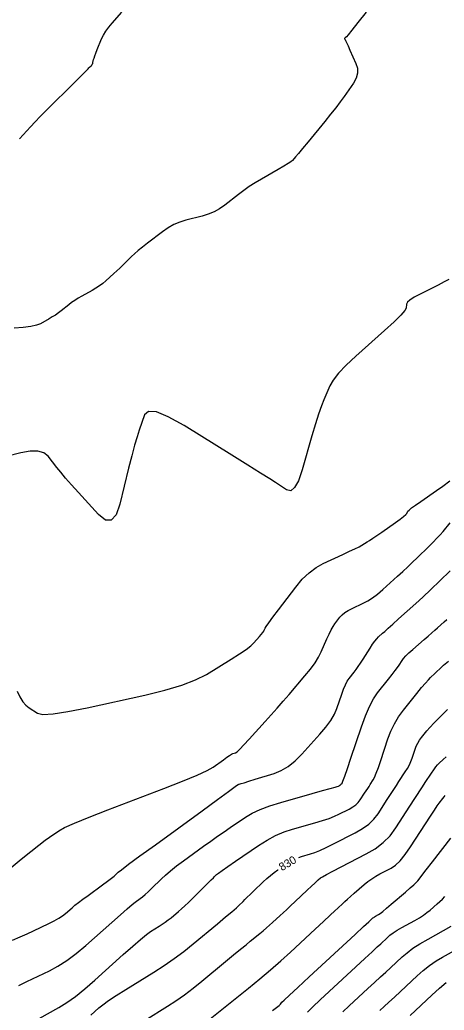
# Model space of a CAD drawing. Extents: x 2082232 to 2083549, y 592624 to 593832.
# Drawn here: x 2083438.8 to 2083475.9, y 592981.5 to 593068.1 of the extents above; entities that cross this region are included whole.
import ezdxf

# ---------------------------------------------------------------- set-up
doc = ezdxf.new("R2010")
doc.units = 0
doc.layers.add('DT_X_Contour_Major', color=7, linetype='Continuous')
doc.layers.add('DT_X_Contour_Minor', color=7, linetype='Continuous')

msp = doc.modelspace()

# ---------------------------------------------------------------- linework, layer by layer
at = {"layer": 'DT_X_Contour_Major'}
for points in [[(2083438.542, 593009.401), (2083438.796, 593008.897), (2083439.057, 593008.486), (2083439.323, 593008.169), (2083439.596, 593007.946), (2083440.33, 593007.477), (2083440.807, 593007.374), (2083441.688, 593007.419), (2083442.973, 593007.612), (2083444.661, 593007.951), (2083449.701, 593009.053), (2083451.456, 593009.477), (2083452.941, 593009.921), (2083454.157, 593010.387), (2083455.103, 593010.874), (2083457.267, 593012.2), (2083458, 593012.661), (2083458.575, 593013.051), (2083458.992, 593013.369), (2083459.252, 593013.616), (2083459.735, 593014.178), (2083459.896, 593014.371), (2083460.02, 593014.527), (2083460.106, 593014.648), (2083460.154, 593014.732), (2083460.23, 593014.909), (2083460.325, 593015.06), (2083460.554, 593015.379), (2083460.916, 593015.867), (2083461.411, 593016.523), (2083462.909, 593018.499), (2083463.481, 593019.184), (2083464.073, 593019.758), (2083464.685, 593020.22), (2083465.318, 593020.572), (2083467.031, 593021.36), (2083467.615, 593021.633), (2083468.084, 593021.858), (2083468.438, 593022.035), (2083468.675, 593022.166), (2083469.155, 593022.452), (2083469.369, 593022.586), (2083469.651, 593022.773), (2083470.002, 593023.013), (2083470.42, 593023.307), (2083471.628, 593024.161), (2083472.029, 593024.45), (2083472.327, 593024.677), (2083472.52, 593024.842), (2083472.61, 593024.944), (2083472.713, 593025.132), (2083472.811, 593025.239), (2083473.031, 593025.417), (2083473.371, 593025.667), (2083473.832, 593025.989), (2083475.222, 593026.942), (2083475.773, 593027.331), (2083476.381, 593027.782)], [(2083463.164, 592994.867), (2083463.406, 592994.948), (2083464.211, 592995.175), (2083464.563, 592995.294), (2083465.015, 592995.482), (2083465.567, 592995.737), (2083466.219, 592996.061), (2083468.09, 592997.014), (2083468.742, 592997.386), (2083469.294, 592997.785), (2083469.747, 592998.212), (2083470.101, 592998.668), (2083470.911, 592999.919), (2083471.202, 593000.369), (2083471.713, 593001.157), (2083471.931, 593001.494), (2083472.481, 593002.344), (2083472.674, 593002.658), (2083472.838, 593002.965), (2083472.975, 593003.264), (2083473.084, 593003.555), (2083473.339, 593004.32), (2083473.445, 593004.599), (2083473.573, 593004.863), (2083473.722, 593005.112), (2083473.893, 593005.346), (2083474.378, 593005.95), (2083474.628, 593006.236), (2083475.012, 593006.641), (2083475.532, 593007.165), (2083476.187, 593007.809)], [(2083444.994, 592981.079), (2083445.693, 592981.709), (2083446.037, 592981.987), (2083446.545, 592982.349), (2083447.217, 592982.794), (2083448.054, 592983.323), (2083450.503, 592984.845), (2083451.406, 592985.426), (2083452.28, 592986.031), (2083453.123, 592986.657), (2083453.936, 592987.306), (2083456.065, 592989.067), (2083456.78, 592989.662), (2083457.33, 592990.125), (2083457.715, 592990.458), (2083457.934, 592990.66), (2083458.299, 592991.025), (2083458.458, 592991.183), (2083458.664, 592991.384), (2083458.916, 592991.627), (2083459.213, 592991.914), (2083460.069, 592992.735), (2083460.389, 592993.031), (2083460.707, 592993.304), (2083461.023, 592993.553), (2083461.338, 592993.779), (2083461.365, 592993.797)], [(2083467.028, 592981.374), (2083467.586, 592981.896), (2083469.211, 592983.397), (2083469.792, 592983.934), (2083470.316, 592984.418), (2083470.782, 592984.851), (2083471.191, 592985.232), (2083472.206, 592986.179), (2083472.634, 592986.543), (2083473.155, 592986.924), (2083473.769, 592987.322), (2083474.477, 592987.737), (2083476.49, 592988.868)]]:
    msp.add_lwpolyline(points, dxfattribs=at)
at = {"layer": 'DT_X_Contour_Minor'}
for points in [[(2083469.058, 593068.757), (2083468.338, 593067.847), (2083467.812, 593067.188), (2083467.48, 593066.779), (2083467.342, 593066.621), (2083467.232, 593066.532), (2083467.197, 593066.501), (2083467.178, 593066.472), (2083467.173, 593066.446), (2083467.182, 593066.423), (2083467.226, 593066.365), (2083467.265, 593066.292), (2083467.348, 593066.115), (2083467.476, 593065.834), (2083467.647, 593065.451), (2083468.165, 593064.289), (2083468.297, 593063.854), (2083468.304, 593063.419), (2083468.187, 593062.984), (2083467.945, 593062.549), (2083467.135, 593061.391), (2083466.801, 593060.928), (2083466.407, 593060.409), (2083465.954, 593059.832), (2083465.44, 593059.198), (2083463.99, 593057.432), (2083463.506, 593056.844), (2083463.143, 593056.404), (2083462.9, 593056.114), (2083462.777, 593055.971), (2083462.611, 593055.79), (2083462.487, 593055.691), (2083462.24, 593055.528), (2083461.871, 593055.303), (2083461.379, 593055.015), (2083459.902, 593054.163), (2083459.362, 593053.84), (2083458.848, 593053.509), (2083458.361, 593053.171), (2083457.899, 593052.825), (2083456.705, 593051.894), (2083456.246, 593051.572), (2083455.765, 593051.304), (2083455.261, 593051.09), (2083454.734, 593050.93), (2083453.301, 593050.576), (2083452.77, 593050.414), (2083452.252, 593050.192), (2083451.747, 593049.911), (2083451.255, 593049.57), (2083449.96, 593048.581), (2083449.508, 593048.23), (2083449.123, 593047.916), (2083448.806, 593047.642), (2083448.556, 593047.405), (2083447.979, 593046.825), (2083447.757, 593046.606), (2083447.522, 593046.381), (2083447.275, 593046.152), (2083447.015, 593045.917), (2083446.306, 593045.286), (2083446.031, 593045.056), (2083445.74, 593044.838), (2083445.432, 593044.633), (2083445.107, 593044.44), (2083444.218, 593043.943), (2083443.896, 593043.756), (2083443.595, 593043.566), (2083443.316, 593043.374), (2083443.06, 593043.18), (2083442.404, 593042.66), (2083442.153, 593042.469), (2083441.894, 593042.288), (2083441.625, 593042.116), (2083441.347, 593041.953), (2083440.594, 593041.53), (2083440.239, 593041.387), (2083439.738, 593041.272), (2083439.092, 593041.186), (2083438.301, 593041.129)], [(2083438.752, 593057.688), (2083439.724, 593058.752), (2083440.114, 593059.171), (2083440.556, 593059.631), (2083441.05, 593060.131), (2083441.595, 593060.673), (2083443.118, 593062.17), (2083443.627, 593062.672), (2083444.013, 593063.053), (2083444.275, 593063.315), (2083444.413, 593063.457), (2083444.617, 593063.674), (2083444.691, 593063.752), (2083444.759, 593063.823), (2083444.823, 593063.887), (2083444.881, 593063.944), (2083445.028, 593064.085), (2083445.079, 593064.143), (2083445.121, 593064.211), (2083445.155, 593064.288), (2083445.18, 593064.376), (2083445.235, 593064.622), (2083445.271, 593064.746), (2083445.337, 593064.934), (2083445.433, 593065.184), (2083445.56, 593065.498), (2083445.937, 593066.418), (2083446.1, 593066.764), (2083446.308, 593067.112), (2083446.559, 593067.462), (2083446.854, 593067.814), (2083447.698, 593068.756)], [(2083476.287, 593045.394), (2083475.883, 593045.178), (2083475.355, 593044.907), (2083473.782, 593044.111), (2083473.265, 593043.834), (2083472.894, 593043.597), (2083472.669, 593043.403), (2083472.59, 593043.249), (2083472.574, 593042.896), (2083472.45, 593042.675), (2083472.093, 593042.276), (2083471.5, 593041.699), (2083470.673, 593040.945), (2083468.154, 593038.697), (2083467.304, 593037.902), (2083466.64, 593037.204), (2083466.165, 593036.602), (2083465.877, 593036.097), (2083465.359, 593034.878), (2083465.149, 593034.338), (2083464.907, 593033.634), (2083464.633, 593032.764), (2083464.328, 593031.73), (2083463.471, 593028.751), (2083463.145, 593027.803), (2083462.81, 593027.195), (2083462.464, 593026.926), (2083462.109, 593026.996), (2083461.148, 593027.635), (2083460.638, 593027.965), (2083459.828, 593028.476), (2083458.719, 593029.169), (2083457.309, 593030.043), (2083453.152, 593032.615), (2083451.766, 593033.397), (2083450.726, 593033.814), (2083450.032, 593033.866), (2083449.685, 593033.554), (2083449.219, 593032.233), (2083449.03, 593031.652), (2083448.814, 593030.902), (2083448.57, 593029.981), (2083448.298, 593028.89), (2083447.537, 593025.753), (2083447.205, 593024.813), (2083446.782, 593024.348), (2083446.266, 593024.358), (2083445.658, 593024.841), (2083443.913, 593026.764), (2083443.305, 593027.441), (2083442.788, 593028.031), (2083442.362, 593028.535), (2083442.027, 593028.952), (2083441.256, 593029.947), (2083440.89, 593030.245), (2083440.37, 593030.394), (2083439.696, 593030.392), (2083438.869, 593030.241), (2083436.458, 593029.637)], [(2083436.428, 592992.673), (2083438.904, 592994.707), (2083439.755, 592995.4), (2083440.451, 592995.955), (2083440.991, 592996.371), (2083441.377, 592996.649), (2083442.199, 592997.205), (2083442.698, 592997.475), (2083443.578, 592997.868), (2083444.838, 592998.384), (2083446.48, 592999.023), (2083451.364, 593000.891), (2083453.009, 593001.534), (2083454.278, 593002.062), (2083455.173, 593002.475), (2083455.692, 593002.773), (2083456.578, 593003.414), (2083456.88, 593003.628), (2083457.119, 593003.788), (2083457.297, 593003.895), (2083457.412, 593003.948), (2083457.638, 593004.018), (2083457.777, 593004.112), (2083458.025, 593004.344), (2083458.382, 593004.714), (2083458.847, 593005.22), (2083460.234, 593006.753), (2083460.755, 593007.333), (2083461.276, 593007.921), (2083461.798, 593008.517), (2083462.32, 593009.122), (2083463.715, 593010.747), (2083464.196, 593011.334), (2083464.593, 593011.878), (2083464.907, 593012.378), (2083465.136, 593012.834), (2083465.635, 593013.992), (2083465.819, 593014.4), (2083465.998, 593014.752), (2083466.17, 593015.05), (2083466.337, 593015.293), (2083466.774, 593015.869), (2083466.963, 593016.079), (2083467.203, 593016.277), (2083467.494, 593016.464), (2083467.836, 593016.638), (2083468.816, 593017.089), (2083469.197, 593017.292), (2083469.607, 593017.559), (2083470.045, 593017.893), (2083470.512, 593018.292), (2083471.794, 593019.445), (2083472.263, 593019.87), (2083472.707, 593020.281), (2083473.127, 593020.678), (2083473.523, 593021.061), (2083474.545, 593022.064), (2083474.91, 593022.427), (2083475.239, 593022.766), (2083475.531, 593023.081), (2083475.785, 593023.37), (2083476.416, 593024.109)], [(2083438.138, 592987.643), (2083438.824, 592987.929), (2083439.438, 592988.197), (2083439.981, 592988.448), (2083441.332, 592989.092), (2083441.802, 592989.328), (2083442.2, 592989.551), (2083442.526, 592989.762), (2083442.78, 592989.96), (2083443.359, 592990.473), (2083443.609, 592990.685), (2083443.924, 592990.936), (2083444.305, 592991.226), (2083444.751, 592991.555), (2083446.028, 592992.485), (2083446.458, 592992.801), (2083446.79, 592993.051), (2083447.025, 592993.235), (2083447.161, 592993.354), (2083447.394, 592993.583), (2083447.663, 592993.797), (2083448.292, 592994.269), (2083449.283, 592994.997), (2083450.636, 592995.983), (2083454.724, 592998.955), (2083456.067, 592999.931), (2083457.031, 593000.631), (2083457.615, 593001.056), (2083457.82, 593001.204), (2083457.861, 593001.232), (2083457.879, 593001.242), (2083457.9, 593001.252), (2083457.925, 593001.261), (2083457.954, 593001.27), (2083458.037, 593001.294), (2083458.143, 593001.326), (2083458.397, 593001.404), (2083458.8, 593001.528), (2083459.352, 593001.699), (2083461.022, 593002.216), (2083461.644, 593002.467), (2083462.255, 593002.831), (2083462.857, 593003.31), (2083463.448, 593003.901), (2083465.013, 593005.632), (2083465.546, 593006.259), (2083465.972, 593006.842), (2083466.291, 593007.383), (2083466.503, 593007.88), (2083466.924, 593009.147), (2083467.083, 593009.588), (2083467.244, 593009.963), (2083467.407, 593010.27), (2083467.571, 593010.51), (2083468.014, 593011.06), (2083468.187, 593011.287), (2083468.376, 593011.553), (2083468.58, 593011.858), (2083468.799, 593012.203), (2083469.403, 593013.175), (2083469.618, 593013.509), (2083469.812, 593013.781), (2083469.983, 593013.993), (2083470.132, 593014.144), (2083470.5, 593014.465), (2083470.691, 593014.633), (2083470.988, 593014.898), (2083471.392, 593015.259), (2083471.901, 593015.716), (2083473.4, 593017.065), (2083474.01, 593017.622), (2083474.714, 593018.284), (2083475.513, 593019.05), (2083476.407, 593019.921)], [(2083438.699, 592983.676), (2083439.395, 592984.026), (2083441.367, 592984.967), (2083442.121, 592985.37), (2083442.902, 592985.873), (2083443.711, 592986.476), (2083444.548, 592987.18), (2083446.817, 592989.19), (2083447.582, 592989.865), (2083448.179, 592990.383), (2083448.605, 592990.744), (2083448.862, 592990.948), (2083449.321, 592991.281), (2083449.511, 592991.43), (2083449.739, 592991.626), (2083450.003, 592991.87), (2083450.305, 592992.161), (2083451.159, 592992.999), (2083451.521, 592993.333), (2083451.966, 592993.708), (2083452.494, 592994.122), (2083453.105, 592994.576), (2083454.844, 592995.84), (2083455.478, 592996.298), (2083456.076, 592996.724), (2083456.637, 592997.118), (2083457.163, 592997.48), (2083458.515, 592998.403), (2083459.087, 592998.742), (2083459.792, 592999.067), (2083460.628, 592999.379), (2083461.595, 592999.677), (2083464.351, 593000.454), (2083465.261, 593000.711), (2083465.925, 593000.899), (2083466.343, 593001.018), (2083466.515, 593001.067), (2083466.645, 593001.107), (2083466.693, 593001.127), (2083466.741, 593001.155), (2083466.787, 593001.192), (2083466.833, 593001.239), (2083466.955, 593001.373), (2083467.038, 593001.546), (2083467.195, 593001.966), (2083467.427, 593002.63), (2083467.733, 593003.541), (2083468.649, 593006.296), (2083468.995, 593007.256), (2083469.345, 593008.07), (2083469.699, 593008.738), (2083470.058, 593009.26), (2083471.02, 593010.458), (2083471.348, 593010.871), (2083471.61, 593011.21), (2083471.806, 593011.477), (2083471.937, 593011.67), (2083472.197, 593012.089), (2083472.329, 593012.267), (2083472.53, 593012.487), (2083472.799, 593012.748), (2083473.137, 593013.052), (2083474.13, 593013.917), (2083474.483, 593014.225), (2083474.796, 593014.499), (2083475.068, 593014.741), (2083475.301, 593014.949), (2083475.869, 593015.459), (2083476.112, 593015.682)], [(2083440.466, 592980.775), (2083442.206, 592981.756), (2083442.892, 592982.181), (2083443.646, 592982.723), (2083444.466, 592983.38), (2083445.354, 592984.154), (2083447.81, 592986.371), (2083448.652, 592987.12), (2083449.333, 592987.705), (2083449.853, 592988.125), (2083450.214, 592988.382), (2083450.962, 592988.847), (2083451.238, 592989.025), (2083451.505, 592989.209), (2083451.763, 592989.401), (2083452.011, 592989.599), (2083452.662, 592990.137), (2083452.922, 592990.361), (2083453.217, 592990.629), (2083453.546, 592990.942), (2083453.909, 592991.3), (2083454.923, 592992.314), (2083455.264, 592992.654), (2083455.526, 592992.915), (2083455.71, 592993.097), (2083455.815, 592993.2), (2083455.991, 592993.37), (2083456.144, 592993.49), (2083456.468, 592993.723), (2083456.966, 592994.069), (2083457.636, 592994.528), (2083459.653, 592995.904), (2083460.406, 592996.381), (2083461.151, 592996.781), (2083461.89, 592997.102), (2083462.621, 592997.347), (2083464.562, 592997.894), (2083465.241, 592998.095), (2083465.822, 592998.287), (2083466.304, 592998.471), (2083466.689, 592998.646), (2083467.583, 592999.102), (2083467.895, 592999.28), (2083468.159, 592999.471), (2083468.375, 592999.675), (2083468.544, 592999.892), (2083468.931, 593000.49), (2083469.199, 593000.903), (2083469.315, 593001.082), (2083469.419, 593001.243), (2083469.682, 593001.65), (2083469.797, 593001.87), (2083469.946, 593002.228), (2083470.129, 593002.724), (2083470.345, 593003.356), (2083470.967, 593005.226), (2083471.226, 593005.908), (2083471.539, 593006.554), (2083471.904, 593007.163), (2083472.322, 593007.734), (2083473.507, 593009.21), (2083473.914, 593009.711), (2083474.245, 593010.108), (2083474.499, 593010.402), (2083474.679, 593010.591), (2083475.055, 593010.958), (2083475.236, 593011.128), (2083475.496, 593011.363), (2083475.836, 593011.663), (2083476.255, 593012.028)], [(2083449.737, 592980.652), (2083451.691, 592981.866), (2083452.429, 592982.344), (2083453.176, 592982.868), (2083453.934, 592983.438), (2083454.701, 592984.054), (2083456.76, 592985.757), (2083457.475, 592986.348), (2083458.075, 592986.841), (2083458.559, 592987.238), (2083458.928, 592987.538), (2083459.759, 592988.209), (2083460.063, 592988.458), (2083460.351, 592988.701), (2083460.623, 592988.939), (2083460.879, 592989.171), (2083461.541, 592989.783), (2083461.808, 592990.032), (2083462.115, 592990.318), (2083462.46, 592990.642), (2083462.844, 592991.003), (2083463.92, 592992.017), (2083464.283, 592992.358), (2083464.562, 592992.619), (2083464.76, 592992.802), (2083464.875, 592992.905), (2083465.071, 592993.076), (2083465.239, 592993.185), (2083465.595, 592993.383), (2083466.14, 592993.671), (2083466.873, 592994.048), (2083469.078, 592995.172), (2083469.86, 592995.63), (2083470.55, 592996.161), (2083471.149, 592996.765), (2083471.657, 592997.443), (2083472.89, 592999.347), (2083473.32, 593000.011), (2083473.987, 593001.041), (2083474.224, 593001.407), (2083474.77, 593002.25), (2083474.966, 593002.541), (2083475.144, 593002.782), (2083475.305, 593002.973), (2083475.449, 593003.114), (2083475.808, 593003.424), (2083476.064, 593003.657)], [(2083455.148, 592980.515), (2083458.769, 592983.438), (2083459.765, 592984.254), (2083460.709, 592985.052), (2083461.601, 592985.832), (2083462.441, 592986.594), (2083464.611, 592988.603), (2083465.344, 592989.282), (2083465.916, 592989.812), (2083466.326, 592990.193), (2083466.574, 592990.425), (2083467.021, 592990.846), (2083467.208, 592991.02), (2083467.436, 592991.225), (2083467.703, 592991.462), (2083468.01, 592991.731), (2083468.881, 592992.489), (2083469.212, 592992.761), (2083469.554, 592993.009), (2083469.905, 592993.232), (2083470.265, 592993.43), (2083471.241, 592993.927), (2083471.621, 592994.184), (2083472.032, 592994.582), (2083472.472, 592995.12), (2083472.943, 592995.8), (2083474.238, 592997.8), (2083474.678, 592998.475), (2083475.026, 592999.001), (2083475.283, 592999.378), (2083475.448, 592999.606), (2083475.766, 593000.015), (2083475.877, 593000.156), (2083475.974, 593000.272)], [(2083460.87, 592981.499), (2083461.22, 592981.757), (2083461.451, 592981.937), (2083461.563, 592982.039), (2083461.704, 592982.207), (2083461.892, 592982.394), (2083462.351, 592982.826), (2083463.08, 592983.505), (2083464.08, 592984.43), (2083468.105, 592988.146), (2083468.833, 592988.818), (2083469.288, 592989.239), (2083469.472, 592989.409), (2083469.601, 592989.529), (2083469.655, 592989.575), (2083469.721, 592989.623), (2083469.798, 592989.674), (2083469.888, 592989.726), (2083470.143, 592989.869), (2083470.284, 592989.966), (2083470.519, 592990.15), (2083470.845, 592990.42), (2083471.264, 592990.777), (2083472.506, 592991.844), (2083472.917, 592992.2), (2083473.219, 592992.465), (2083473.413, 592992.641), (2083473.498, 592992.727), (2083473.58, 592992.837), (2083473.683, 592992.97), (2083473.93, 592993.289), (2083474.321, 592993.792), (2083474.856, 592994.479), (2083476.474, 592996.56)], [(2083463.944, 592981.349), (2083464.412, 592981.82), (2083465.041, 592982.424), (2083465.833, 592983.163), (2083468.159, 592985.31), (2083468.949, 592986.04), (2083469.574, 592986.618), (2083470.035, 592987.045), (2083470.332, 592987.321), (2083470.904, 592987.854), (2083471.144, 592988.059), (2083471.438, 592988.274), (2083471.784, 592988.498), (2083472.183, 592988.732), (2083473.316, 592989.369), (2083473.718, 592989.603), (2083474.074, 592989.829), (2083474.382, 592990.048), (2083474.645, 592990.257), (2083475.282, 592990.805), (2083475.514, 592991.015), (2083475.73, 592991.233), (2083475.932, 592991.46)], [(2083470.264, 592981.483), (2083470.636, 592981.827), (2083471.057, 592982.219), (2083471.529, 592982.657), (2083472.051, 592983.144), (2083473.509, 592984.504), (2083474.058, 592984.99), (2083474.613, 592985.428), (2083475.172, 592985.819), (2083475.736, 592986.161), (2083477.246, 592987.009)], [(2083472.91, 592981.055), (2083474.812, 592982.829), (2083475.479, 592983.436), (2083476.055, 592983.925)]]:
    msp.add_lwpolyline(points, dxfattribs=at)

# ---------------------------------------------------------------- texts
at = {"layer": 'DT_X_Contour_Major'}
msp.add_text('830', height=0.7, rotation=30.73959, dxfattribs=at).set_placement((2083461.697, 592993.661))

doc.saveas('drawing.dxf')
